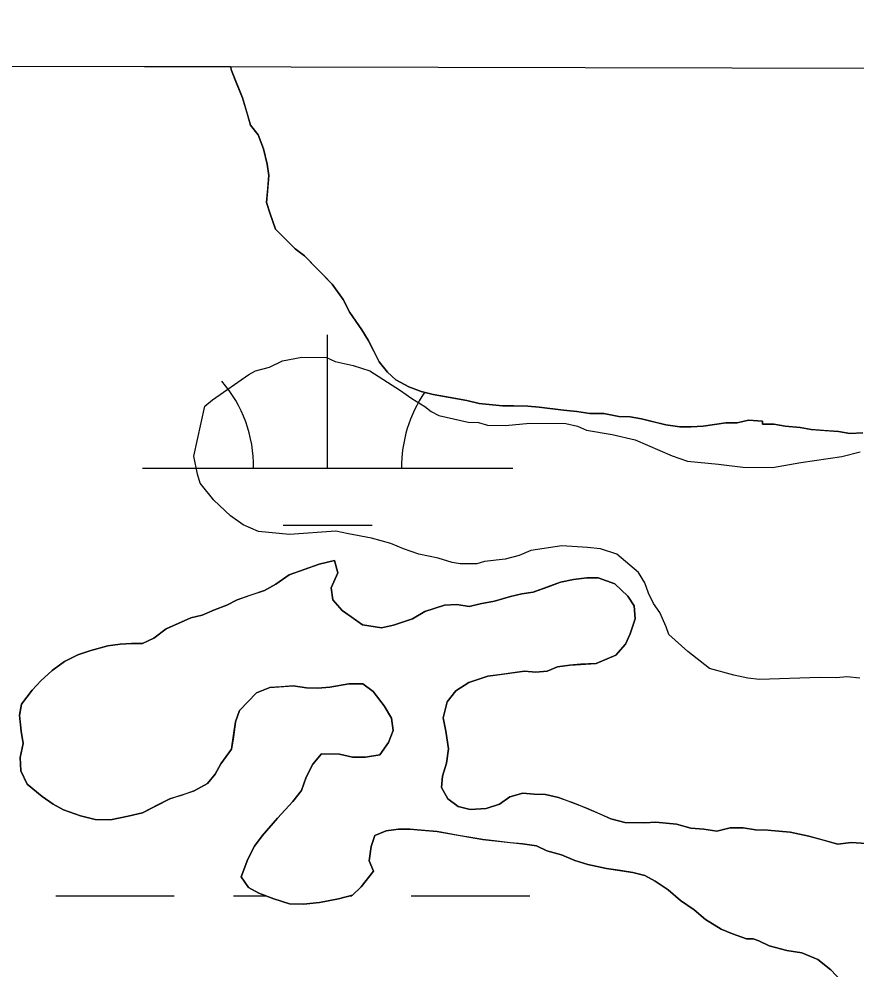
# Model space of a CAD drawing. Extents: x 3177185 to 3215018, y 812988 to 838321.
# Drawn here: x 3186863.2 to 3187089.5, y 836329.4 to 836586.1 of the extents above; entities that cross this region are included whole.
import ezdxf

# ---------------------------------------------------------------- set-up
doc = ezdxf.new("R2010")
doc.units = 0
for name, color, linetype in [('V-GRID-FRAM', 7, 'Continuous'), ('V-SITE-VEGE', 7, 'Continuous'), ('V-TOPO-SHOR', 7, 'Continuous'), ('V-WETL-SWMP', 7, 'Continuous')]:
    doc.layers.add(name, color=color, linetype=linetype)

msp = doc.modelspace()

# ---------------------------------------------------------------- linework, layer by layer
at = {"layer": 'V-GRID-FRAM'}
msp.add_lwpolyline([(3181402.42, 836586.07), (3212801.61, 836513), (3212767.22, 818326.14), (3181352.16, 818399.25), (3181402.42, 836586.07)], dxfattribs=at)
at = {"layer": 'V-SITE-VEGE'}
msp.add_lwpolyline([(3187090.22, 836408.18), (3187086.75, 836408.58), (3187083.97, 836408.26), (3187079.46, 836408.32), (3187063.14, 836407.84), (3187060.02, 836408.22), (3187056.21, 836408.96), (3187049.64, 836410.78), (3187043.79, 836415.37), (3187038.64, 836419.95), (3187037.97, 836422.04), (3187036.29, 836425.88), (3187034.58, 836428.33), (3187033.23, 836431.13), (3187032.22, 836433.92), (3187030.52, 836436.72), (3187024.68, 836441.65), (3187020.19, 836443.1), (3187016.72, 836443.49), (3187009.79, 836443.92), (3187001.44, 836442.64), (3186998.29, 836441.29), (3186994.46, 836440.3), (3186988.9, 836439.68), (3186986.81, 836439.01), (3186982.3, 836439.07), (3186980.22, 836439.44), (3186976.42, 836440.53), (3186971.22, 836441.64), (3186967.07, 836443.08), (3186963.62, 836444.51), (3186958.43, 836445.97), (3186952.2, 836447.09), (3186948.73, 836447.83), (3186936.23, 836446.94), (3186927.9, 836447.74), (3186923.76, 836449.53), (3186920.32, 836452.01), (3186915.86, 836456.23), (3186912.1, 836460.79), (3186911.44, 836463.23), (3186910.46, 836468.1), (3186913.41, 836481.6), (3186915.51, 836483.31), (3186925.32, 836490.13), (3186927.07, 836491.15), (3186930.9, 836492.14), (3186934.39, 836493.83), (3186939.61, 836494.81), (3186946.21, 836494.72), (3186948.62, 836493.65), (3186953.47, 836492.55), (3186957.96, 836491.11), (3186966.23, 836485.79), (3186969.33, 836483.67), (3186972.77, 836481.54), (3186974.49, 836480.13), (3186976.56, 836479.06), (3186984.52, 836477.23), (3186987.3, 836477.19), (3186989.72, 836476.46), (3186994.58, 836476.4), (3187001.18, 836477.01), (3187010.9, 836476.89), (3187014.01, 836476.16), (3187016.43, 836475.08), (3187023.36, 836473.95), (3187029.59, 836472.48), (3187039.6, 836468.19), (3187043.75, 836466.75), (3187052.07, 836465.95), (3187058.66, 836465.17), (3187066.64, 836465.07), (3187074.29, 836466.36), (3187085.43, 836467.96), (3187090.3, 836469.28)], dxfattribs=at)
at = {"layer": 'V-TOPO-SHOR'}
for points in [[(3186930.07, 836536.53), (3186930.37, 836540.33), (3186930.67, 836543.88), (3186930.2, 836546.93), (3186929.24, 836551), (3186927.76, 836554.82), (3186925.77, 836557.38), (3186924.8, 836560.69), (3186923.58, 836564.77), (3186922.1, 836568.34), (3186920.63, 836572.16), (3186920.32, 836573.23)], [(3187091.07, 836474.38), (3187087.52, 836474.17), (3187084.49, 836474.72), (3187080.43, 836475.02), (3187077.14, 836475.32), (3187074.1, 836475.86), (3187070.05, 836476.17), (3187067.01, 836476.72), (3187063.97, 836476.76), (3187063.98, 836477.52), (3187060.18, 836477.82), (3187057.13, 836477.09), (3187054.08, 836477.13), (3187051.04, 836476.67), (3187047.99, 836476.2), (3187044.69, 836475.98), (3187041.64, 836476.02), (3187037.85, 836476.58), (3187034.56, 836477.38), (3187031.27, 836478.19), (3187028.24, 836478.73), (3187025.19, 836478.77), (3187021.15, 836479.58), (3187017.34, 836479.63), (3187013.8, 836480.18), (3187010.25, 836480.48), (3187003.67, 836481.33), (3187000.63, 836481.62), (3186996.83, 836481.67), (3186993.79, 836481.71), (3186987.45, 836482.29), (3186984.17, 836483.1), (3186981.13, 836483.64), (3186978.09, 836484.19), (3186975.06, 836484.73), (3186971.77, 836485.54), (3186968.49, 836486.85), (3186964.96, 836488.67), (3186962.71, 836490.72), (3186960.46, 836493.54), (3186958.98, 836496.6), (3186957.49, 836499.41), (3186955.75, 836502.22), (3186952.52, 836506.83), (3186950.79, 836510.4), (3186947.79, 836514.5), (3186945.54, 836516.81), (3186943.29, 836519.12), (3186940.28, 836522.2), (3186937.77, 836524.01), (3186934.77, 836527.09), (3186932.51, 836529.4), (3186931.04, 836533.48), (3186930.07, 836536.53)], [(3186936.28, 836347.27), (3186931.99, 836348.59), (3186927.95, 836350.16), (3186925.18, 836351.72), (3186923.19, 836354.54), (3186925.02, 836359.33), (3186926.85, 836362.86), (3186928.91, 836365.62), (3186933.03, 836370.39), (3186935.08, 836372.64), (3186937.14, 836374.9), (3186939.46, 836377.91), (3186940.77, 836381.45), (3186942.59, 836384.97), (3186944.91, 836387.73), (3186949.73, 836387.67), (3186953.27, 836386.87), (3186956.82, 836386.82), (3186960.63, 836387.53), (3186962.96, 836390.8), (3186964.27, 836394.08), (3186963.8, 836397.39), (3186961.81, 836400.71), (3186958.82, 836404.55), (3186956.06, 836406.61), (3186952.25, 836406.66), (3186947.17, 836405.71), (3186943.87, 836405.5), (3186940.83, 836405.54), (3186937.28, 836406.09), (3186933.98, 836405.88), (3186930.94, 836405.66), (3186927.37, 836404.19), (3186922.75, 836399.43), (3186921.69, 836396.4), (3186921.13, 836392.35), (3186920.58, 836389.06), (3186917.74, 836385.04), (3186916.19, 836382.27), (3186914.12, 836379.76), (3186910.55, 836377.77), (3186906.98, 836376.55), (3186903.93, 836375.58), (3186900.87, 836374.09), (3186896.53, 836371.87), (3186892.71, 836370.9), (3186887.88, 836369.95), (3186883.82, 836370), (3186879.78, 836371.06), (3186875.23, 836372.64), (3186872.46, 836374.2), (3186869.45, 836376.27), (3186865.43, 836379.62), (3186863.7, 836383.19), (3186863.49, 836386.74), (3186864.3, 836390.53), (3186863.84, 836393.84), (3186863.39, 836398.16), (3186863.93, 836401.19), (3186866.77, 836404.96), (3186869.08, 836407.46), (3186872.16, 836410.22), (3186875.49, 836412.71), (3186879.06, 836414.44), (3186882.63, 836415.66), (3186887.21, 836416.87), (3186890.51, 836417.34), (3186893.56, 836417.55), (3186896.6, 836417.51), (3186899.66, 836418.99), (3186902.99, 836421.49), (3186906.82, 836423.22), (3186909.62, 836424.45), (3186912.68, 836425.17), (3186915.99, 836426.65), (3186919.3, 836427.88), (3186922.11, 836429.36), (3186925.68, 836430.58), (3186929.5, 836431.8), (3186932.56, 836433.54), (3186936.15, 836436.03), (3186940.22, 836437.5), (3186944.3, 836438.97), (3186948.37, 836439.93), (3186949.34, 836436.62), (3186947.51, 836432.59), (3186947.98, 836429.29), (3186950.48, 836426.46), (3186953.49, 836424.4), (3186956.01, 836422.59), (3186961.07, 836421.76), (3186964.37, 836422.48), (3186969.47, 836424.19), (3186972.79, 836426.18), (3186978.14, 836427.89), (3186981.44, 836428.1), (3186984.73, 836427.55), (3186987.78, 836428.27), (3186991.59, 836428.98), (3186995.92, 836430.2), (3186998.97, 836430.92)], [(3186998.97, 836430.92), (3187002.02, 836431.39), (3187006.1, 836432.86), (3187009.41, 836434.08), (3187012.97, 836434.8), (3187016.52, 836435.26), (3187019.57, 836435.22), (3187024.11, 836433.64), (3187027.62, 836430.3), (3187029.36, 836427.74), (3187029.57, 836424.19), (3187028.25, 836420.15), (3187026.95, 836417.37), (3187024.38, 836414.37), (3187019.02, 836412.15), (3187014.96, 836411.95), (3187011.92, 836411.73), (3187008.61, 836411.27), (3187005.81, 836410.04), (3187002.76, 836409.82), (3186999.72, 836410.11), (3186993.37, 836409.18), (3186989.81, 836408.72), (3186984.72, 836407.01), (3186981.14, 836404.77), (3186978.82, 836401.76), (3186977.75, 836397.46), (3186978.47, 836393.9), (3186979.17, 836389.07), (3186978.61, 836385.28), (3186977.55, 836381.74), (3186977.26, 836378.7), (3186978.99, 836375.64), (3186981.76, 836373.57), (3186985.04, 836372.77), (3186989.36, 836372.97), (3186992.92, 836374.19), (3186995.74, 836376.18), (3186999.3, 836377.15), (3187002.34, 836376.86), (3187005.38, 836376.82), (3187008.93, 836376.01), (3187013.21, 836374.44), (3187016.49, 836373.13), (3187020.03, 836371.56), (3187023.05, 836370.25), (3187026.84, 836369.19), (3187032.17, 836369.12), (3187035.21, 836369.34), (3187040.79, 836368.76), (3187044.58, 836367.7), (3187048.12, 836367.4), (3187051.67, 836366.85), (3187055.23, 836367.82), (3187058.78, 836367.77), (3187062.07, 836367.22), (3187065.37, 836367.18), (3187068.41, 836366.89), (3187071.44, 836366.6), (3187076.5, 836365.52), (3187079.54, 836364.72), (3187084.34, 836363.39), (3187087.89, 836363.85), (3187091.95, 836363.55)], [(3187085.39, 836326.35), (3187082.38, 836329.43), (3187078.87, 836332.27), (3187074.58, 836334.1), (3187070.53, 836334.66), (3187065.73, 836335.98), (3187062.96, 836337.29), (3187061.44, 836337.82), (3187059.67, 836337.83), (3187055.88, 836339.15), (3187052.85, 836340.46), (3187048.57, 836343.05), (3187045.56, 836345.62), (3187041.79, 836348.21), (3187038.53, 836351.04), (3187035.01, 836353.36), (3187032.24, 836354.92), (3187028.95, 836355.73), (3187025.67, 836356.28), (3187021.87, 836356.83), (3187016.81, 836357.91), (3187013.27, 836358.97), (3187009.74, 836360.54), (3187005.7, 836361.6), (3187002.92, 836362.91), (3186999.13, 836363.46), (3186995.83, 836363.76), (3186991.53, 836364.32), (3186988.49, 836364.61), (3186985.2, 836365.16), (3186981.91, 836365.71), (3186976.09, 836366.8), (3186972.8, 836367.09), (3186968.75, 836367.4), (3186965.7, 836367.44), (3186962.4, 836366.97), (3186959.34, 836365.74), (3186958.29, 836362.71), (3186957.73, 836358.91), (3186958.97, 836356.11), (3186955.61, 836351.84), (3186953.3, 836349.59), (3186949.49, 836348.62), (3186944.4, 836347.67), (3186940.08, 836347.22), (3186936.28, 836347.27)]]:
    msp.add_lwpolyline(points, dxfattribs=at)
at = {"layer": 'V-WETL-SWMP'}
for p, q in [((3186402.17, 836574.43), (3186920.32, 836573.23)), ((3186920.32, 836573.23), (3186920.63, 836572.16)), ((3186920.63, 836572.16), (3186923.58, 836564.76)), ((3186923.58, 836564.76), (3186925.77, 836557.38)), ((3186925.77, 836557.38), (3186927.76, 836554.82)), ((3186927.76, 836554.82), (3186929.24, 836551)), ((3186929.24, 836551), (3186930.2, 836546.93)), ((3186930.2, 836546.93), (3186930.67, 836543.88)), ((3186930.67, 836543.88), (3186930.07, 836536.53)), ((3186930.07, 836536.53), (3186931.04, 836533.48)), ((3186931.04, 836533.48), (3186932.51, 836529.4)), ((3186932.51, 836529.4), (3186937.77, 836524.01)), ((3186937.77, 836524.01), (3186940.28, 836522.2)), ((3186940.28, 836522.2), (3186947.79, 836514.5)), ((3186947.79, 836514.5), (3186950.78, 836510.4)), ((3186950.78, 836510.4), (3186952.51, 836506.83)), ((3186952.51, 836506.83), (3186955.75, 836502.22)), ((3186946.54, 836464.86), (3186946.54, 836500.86)), ((3186955.75, 836502.22), (3186957.49, 836499.41)), ((3186957.49, 836499.41), (3186960.46, 836493.54)), ((3186960.46, 836493.54), (3186962.71, 836490.72)), ((3186962.71, 836490.72), (3186964.96, 836488.67)), ((3186964.96, 836488.67), (3186968.49, 836486.85)), ((3186968.49, 836486.85), (3186971.77, 836485.54)), ((3186971.77, 836485.54), (3186975.06, 836484.73)), ((3186975.06, 836484.73), (3186984.17, 836483.1)), ((3186984.17, 836483.1), (3186987.45, 836482.29)), ((3186987.45, 836482.29), (3186993.78, 836481.7)), ((3186993.78, 836481.7), (3187000.63, 836481.62)), ((3187000.63, 836481.62), (3187003.67, 836481.33)), ((3187003.67, 836481.33), (3187010.25, 836480.48)), ((3187010.25, 836480.48), (3187013.8, 836480.18)), ((3187013.8, 836480.18), (3187017.34, 836479.63)), ((3187017.34, 836479.63), (3187021.15, 836479.58)), ((3187021.15, 836479.58), (3187025.19, 836478.77)), ((3187025.19, 836478.77), (3187028.24, 836478.73)), ((3187028.24, 836478.73), (3187031.27, 836478.18)), ((3187031.27, 836478.18), (3187037.85, 836476.58)), ((3187057.13, 836477.09), (3187060.18, 836477.82)), ((3187060.18, 836477.82), (3187063.98, 836477.51)), ((3187037.85, 836476.58), (3187041.64, 836476.02)), ((3187041.64, 836476.02), (3187044.69, 836475.98)), ((3187044.69, 836475.98), (3187047.99, 836476.2)), ((3187047.99, 836476.2), (3187054.08, 836477.13)), ((3187054.08, 836477.13), (3187057.13, 836477.09)), ((3187063.98, 836477.51), (3187063.97, 836476.75)), ((3187063.97, 836476.75), (3187067.01, 836476.71)), ((3187067.01, 836476.71), (3187070.05, 836476.17)), ((3187070.05, 836476.17), (3187074.1, 836475.86)), ((3187074.1, 836475.86), (3187077.14, 836475.32)), ((3187077.14, 836475.32), (3187084.48, 836474.72)), ((3187084.48, 836474.72), (3187087.52, 836474.17)), ((3187087.52, 836474.17), (3187091.07, 836474.38)), ((3186896.54, 836464.86), (3186996.54, 836464.86)), ((3186934.54, 836449.43), (3186958.54, 836449.43)), ((3186948.37, 836439.93), (3186944.3, 836438.97)), ((3186949.34, 836436.62), (3186948.37, 836439.93)), ((3186944.3, 836438.97), (3186936.14, 836436.03)), ((3186947.51, 836432.59), (3186949.34, 836436.62)), ((3186936.14, 836436.03), (3186932.56, 836433.54)), ((3187009.41, 836434.08), (3187002.02, 836431.39)), ((3187012.97, 836434.8), (3187009.41, 836434.08)), ((3187016.52, 836435.26), (3187012.97, 836434.8)), ((3187019.57, 836435.22), (3187016.52, 836435.26)), ((3187024.11, 836433.64), (3187019.57, 836435.22)), ((3186929.5, 836431.8), (3186922.11, 836429.36)), ((3186932.56, 836433.54), (3186929.5, 836431.8)), ((3186947.98, 836429.28), (3186947.51, 836432.59)), ((3187027.62, 836430.3), (3187024.11, 836433.64)), ((3186922.11, 836429.36), (3186919.3, 836427.88)), ((3186950.48, 836426.46), (3186947.98, 836429.28)), ((3186991.59, 836428.98), (3186987.78, 836428.27)), ((3186995.92, 836430.2), (3186991.59, 836428.98)), ((3186998.97, 836430.92), (3186995.92, 836430.2)), ((3187002.02, 836431.39), (3186998.97, 836430.92)), ((3187029.36, 836427.74), (3187027.62, 836430.3)), ((3186915.99, 836426.65), (3186912.67, 836425.17)), ((3186919.3, 836427.88), (3186915.99, 836426.65)), ((3186956.01, 836422.59), (3186950.48, 836426.46)), ((3186978.14, 836427.89), (3186972.79, 836426.18)), ((3186981.44, 836428.1), (3186978.14, 836427.89)), ((3186984.73, 836427.55), (3186981.44, 836428.1)), ((3186987.78, 836428.27), (3186984.73, 836427.55)), ((3187029.57, 836424.19), (3187029.36, 836427.74)), ((3186909.62, 836424.45), (3186902.99, 836421.49)), ((3186912.67, 836425.17), (3186909.62, 836424.45)), ((3186969.47, 836424.19), (3186964.37, 836422.48)), ((3186972.79, 836426.18), (3186969.47, 836424.19)), ((3187028.25, 836420.15), (3187029.57, 836424.19)), ((3186902.99, 836421.49), (3186899.66, 836418.99)), ((3186961.07, 836421.76), (3186956.01, 836422.59)), ((3186964.37, 836422.48), (3186961.07, 836421.76)), ((3186899.66, 836418.99), (3186896.6, 836417.51)), ((3187026.95, 836417.37), (3187028.25, 836420.15)), ((3186887.21, 836416.87), (3186882.63, 836415.66)), ((3186890.51, 836417.34), (3186887.21, 836416.87)), ((3186893.56, 836417.55), (3186890.51, 836417.34)), ((3186896.6, 836417.51), (3186893.56, 836417.55)), ((3187024.37, 836414.36), (3187026.95, 836417.37)), ((3186879.06, 836414.44), (3186875.49, 836412.71)), ((3186882.63, 836415.66), (3186879.06, 836414.44)), ((3187019.02, 836412.15), (3187024.37, 836414.36)), ((3186875.49, 836412.71), (3186872.16, 836410.22)), ((3187005.81, 836410.04), (3187008.61, 836411.27)), ((3187008.61, 836411.27), (3187011.91, 836411.73)), ((3187011.91, 836411.73), (3187019.02, 836412.15)), ((3186872.16, 836410.22), (3186869.08, 836407.46)), ((3186984.72, 836407.01), (3186989.81, 836408.72)), ((3186989.81, 836408.72), (3186999.72, 836410.11)), ((3186999.72, 836410.11), (3187002.76, 836409.82)), ((3187002.76, 836409.82), (3187005.81, 836410.04)), ((3186869.08, 836407.46), (3186866.77, 836404.96)), ((3186930.94, 836405.66), (3186937.28, 836406.09)), ((3186937.28, 836406.09), (3186940.83, 836405.54)), ((3186947.17, 836405.71), (3186952.25, 836406.66)), ((3186952.25, 836406.66), (3186956.06, 836406.61)), ((3186956.06, 836406.61), (3186958.82, 836404.55)), ((3186981.14, 836404.77), (3186984.72, 836407.01)), ((3186866.77, 836404.96), (3186863.93, 836401.19)), ((3186922.74, 836399.43), (3186927.37, 836404.19)), ((3186927.37, 836404.19), (3186930.94, 836405.66)), ((3186940.83, 836405.54), (3186943.87, 836405.5)), ((3186943.87, 836405.5), (3186947.17, 836405.71)), ((3186958.82, 836404.55), (3186961.81, 836400.7)), ((3186978.82, 836401.76), (3186981.14, 836404.77)), ((3186863.93, 836401.19), (3186863.39, 836398.15)), ((3186961.81, 836400.7), (3186963.8, 836397.38)), ((3186977.75, 836397.46), (3186978.82, 836401.76)), ((3186863.39, 836398.15), (3186863.84, 836393.84)), ((3186921.69, 836396.4), (3186922.74, 836399.43)), ((3186920.58, 836389.06), (3186921.69, 836396.4)), ((3186963.8, 836397.38), (3186964.27, 836394.08)), ((3186978.47, 836393.9), (3186977.75, 836397.46)), ((3186863.84, 836393.84), (3186864.3, 836390.53)), ((3186964.27, 836394.08), (3186962.96, 836390.8)), ((3186979.16, 836389.07), (3186978.47, 836393.9)), ((3186864.3, 836390.53), (3186863.49, 836386.74)), ((3186962.96, 836390.8), (3186960.63, 836387.53)), ((3186917.74, 836385.04), (3186920.58, 836389.06)), ((3186978.61, 836385.28), (3186979.16, 836389.07)), ((3186863.49, 836386.74), (3186863.7, 836383.19)), ((3186944.91, 836387.73), (3186942.59, 836384.97)), ((3186949.73, 836387.67), (3186944.91, 836387.73)), ((3186953.27, 836386.87), (3186949.73, 836387.67)), ((3186956.82, 836386.82), (3186953.27, 836386.87)), ((3186960.63, 836387.53), (3186956.82, 836386.82)), ((3186977.55, 836381.74), (3186978.61, 836385.28)), ((3186863.7, 836383.19), (3186865.43, 836379.62)), ((3186916.19, 836382.27), (3186917.74, 836385.04)), ((3186942.59, 836384.97), (3186940.77, 836381.45)), ((3186914.12, 836379.76), (3186916.19, 836382.27)), ((3186940.77, 836381.45), (3186939.46, 836377.91)), ((3186977.26, 836378.7), (3186977.55, 836381.74)), ((3186865.43, 836379.62), (3186869.45, 836376.27)), ((3186903.93, 836375.58), (3186910.55, 836377.77)), ((3186910.55, 836377.77), (3186914.12, 836379.76)), ((3186939.46, 836377.91), (3186937.14, 836374.9)), ((3186978.99, 836375.63), (3186977.26, 836378.7)), ((3186869.45, 836376.27), (3186872.46, 836374.2)), ((3186896.53, 836371.87), (3186903.93, 836375.58)), ((3186981.76, 836373.57), (3186978.99, 836375.63)), ((3186995.74, 836376.18), (3186992.92, 836374.19)), ((3186999.3, 836377.15), (3186995.74, 836376.18)), ((3187002.34, 836376.86), (3186999.3, 836377.15)), ((3187005.38, 836376.82), (3187002.34, 836376.86)), ((3187008.92, 836376.01), (3187005.38, 836376.82)), ((3187016.49, 836373.13), (3187008.92, 836376.01)), ((3186872.46, 836374.2), (3186875.23, 836372.64)), ((3186875.23, 836372.64), (3186879.78, 836371.06)), ((3186937.14, 836374.9), (3186933.03, 836370.39)), ((3186985.04, 836372.77), (3186981.76, 836373.57)), ((3186989.36, 836372.97), (3186985.04, 836372.77)), ((3186992.92, 836374.19), (3186989.36, 836372.97)), ((3187023.05, 836370.25), (3187016.49, 836373.13)), ((3186879.78, 836371.06), (3186883.82, 836370)), ((3186883.82, 836370), (3186887.88, 836369.95)), ((3186887.88, 836369.95), (3186892.71, 836370.9)), ((3186892.71, 836370.9), (3186896.53, 836371.87)), ((3186933.03, 836370.39), (3186928.91, 836365.62)), ((3187026.84, 836369.19), (3187023.05, 836370.25)), ((3186962.4, 836366.97), (3186965.7, 836367.43)), ((3186965.7, 836367.43), (3186968.74, 836367.4)), ((3186968.74, 836367.4), (3186976.09, 836366.79)), ((3187032.17, 836369.12), (3187026.84, 836369.19)), ((3187035.21, 836369.34), (3187032.17, 836369.12)), ((3187040.78, 836368.76), (3187035.21, 836369.34)), ((3187044.58, 836367.7), (3187040.78, 836368.76)), ((3187048.12, 836367.4), (3187044.58, 836367.7)), ((3187051.67, 836366.85), (3187048.12, 836367.4)), ((3187055.23, 836367.82), (3187051.67, 836366.85)), ((3187058.78, 836367.77), (3187055.23, 836367.82)), ((3187062.07, 836367.22), (3187058.78, 836367.77)), ((3186928.91, 836365.62), (3186926.84, 836362.86)), ((3186958.29, 836362.71), (3186959.34, 836365.74)), ((3186959.34, 836365.74), (3186962.4, 836366.97)), ((3186976.09, 836366.79), (3186988.49, 836364.61)), ((3187065.36, 836367.18), (3187062.07, 836367.22)), ((3187071.44, 836366.6), (3187065.36, 836367.18)), ((3187076.5, 836365.52), (3187071.44, 836366.6)), ((3187084.34, 836363.39), (3187076.5, 836365.52)), ((3186926.84, 836362.86), (3186925.02, 836359.33)), ((3186957.73, 836358.91), (3186958.29, 836362.71)), ((3186988.49, 836364.61), (3186999.13, 836363.46)), ((3186999.13, 836363.46), (3187002.92, 836362.9)), ((3187002.92, 836362.9), (3187005.7, 836361.6)), ((3187087.89, 836363.85), (3187084.34, 836363.39)), ((3187091.95, 836363.54), (3187087.89, 836363.85)), ((3187005.7, 836361.6), (3187009.74, 836360.53)), ((3187009.74, 836360.53), (3187013.27, 836358.97)), ((3186925.02, 836359.33), (3186923.19, 836354.54)), ((3186958.96, 836356.11), (3186957.73, 836358.91)), ((3187013.27, 836358.97), (3187016.81, 836357.91)), ((3187016.81, 836357.91), (3187021.87, 836356.83)), ((3186923.19, 836354.54), (3186925.18, 836351.72)), ((3186955.61, 836351.84), (3186958.96, 836356.11)), ((3187021.87, 836356.83), (3187028.95, 836355.72)), ((3187028.95, 836355.72), (3187032.24, 836354.92)), ((3187032.24, 836354.92), (3187035.01, 836353.36)), ((3187035.01, 836353.36), (3187038.53, 836351.04)), ((3186873.13, 836349.43), (3186905.13, 836349.43)), ((3186921.13, 836349.43), (3186929.84, 836349.43)), ((3186925.18, 836351.72), (3186927.95, 836350.16)), ((3186927.95, 836350.16), (3186931.99, 836348.59)), ((3186949.49, 836348.62), (3186953.3, 836349.59)), ((3186952.66, 836349.43), (3186953.13, 836349.43)), ((3186953.3, 836349.59), (3186955.61, 836351.84)), ((3186969.13, 836349.43), (3187001.13, 836349.43)), ((3187038.53, 836351.04), (3187041.79, 836348.21)), ((3186931.99, 836348.59), (3186936.28, 836347.27)), ((3186936.28, 836347.27), (3186940.08, 836347.22)), ((3186940.08, 836347.22), (3186944.4, 836347.67)), ((3186944.4, 836347.67), (3186949.49, 836348.62)), ((3187041.79, 836348.21), (3187045.56, 836345.62)), ((3187045.56, 836345.62), (3187048.57, 836343.05)), ((3187048.57, 836343.05), (3187052.85, 836340.46)), ((3187052.85, 836340.46), (3187055.88, 836339.15)), ((3187055.88, 836339.15), (3187059.66, 836337.83)), ((3187059.66, 836337.83), (3187061.44, 836337.81)), ((3187061.44, 836337.81), (3187062.95, 836337.29)), ((3187062.95, 836337.29), (3187065.73, 836335.98)), ((3187065.73, 836335.98), (3187070.53, 836334.65)), ((3187070.53, 836334.65), (3187074.58, 836334.09)), ((3187074.58, 836334.09), (3187078.87, 836332.26)), ((3187078.87, 836332.26), (3187082.38, 836329.43))]:
    msp.add_line(p, q, dxfattribs=at)
for centre, start, end in [((3186891.3, 836465.33), 359.2282, 40.7718), ((3187001.78, 836465.33), 145.4949, 180.7718)]:
    msp.add_arc(centre, 35.25, start, end, dxfattribs=at)

doc.saveas('drawing.dxf')
